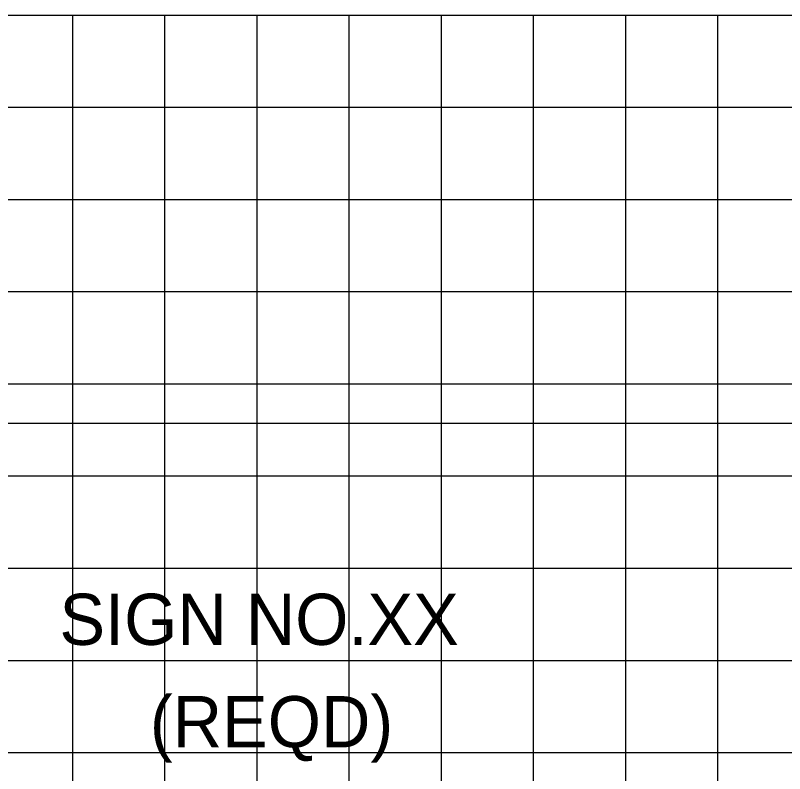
# Model space of a CAD drawing. Extents: x 1797809 to 2198143, y 249608 to 1237864.
# Drawn here: x 2196455.46 to 2196472.15, y 1237301.66 to 1237318.11 of the extents above; entities that cross this region are included whole.
import ezdxf

# ---------------------------------------------------------------- set-up
doc = ezdxf.new("R2010")
doc.units = 0
for name, color, linetype in [('3', 7, 'Continuous'), ('GSSHT', 7, 'Continuous'), ('Level 55', 7, 'Continuous')]:
    doc.layers.add(name, color=color, linetype=linetype)

msp = doc.modelspace()

# ---------------------------------------------------------------- linework, layer by layer
at = {"layer": '3'}
msp.add_line((2196510.957, 1237309.253), (2196440.096, 1237309.253), dxfattribs=at)
at = {"layer": 'GSSHT'}
for p, q in [((2196544.707, 1237318.106), (2196414.707, 1237318.106)), ((2196456.707, 1237258.106), (2196456.707, 1237318.106)), ((2196458.707, 1237258.106), (2196458.707, 1237318.106)), ((2196460.707, 1237258.106), (2196460.707, 1237318.106)), ((2196462.707, 1237258.106), (2196462.707, 1237318.106)), ((2196464.707, 1237258.106), (2196464.707, 1237318.106)), ((2196466.707, 1237258.106), (2196466.707, 1237318.106)), ((2196468.707, 1237258.106), (2196468.707, 1237318.106)), ((2196470.707, 1237258.106), (2196470.707, 1237318.106)), ((2196544.707, 1237316.106), (2196414.707, 1237316.106)), ((2196544.707, 1237314.106), (2196414.707, 1237314.106)), ((2196544.707, 1237312.106), (2196414.707, 1237312.106)), ((2196544.707, 1237310.106), (2196414.707, 1237310.106)), ((2196544.707, 1237308.106), (2196414.707, 1237308.106)), ((2196544.707, 1237306.106), (2196414.707, 1237306.106)), ((2196544.707, 1237304.106), (2196414.707, 1237304.106)), ((2196544.707, 1237302.106), (2196414.707, 1237302.106))]:
    msp.add_line(p, q, dxfattribs=at)

# ---------------------------------------------------------------- texts
at = {"layer": 'Level 55'}
for s, p in [('SIGN NO.XX', (2196456.418, 1237304.448)), ('(REQD)', (2196458.381, 1237302.227))]:
    msp.add_text(s, height=1.1105, dxfattribs=at).set_placement(p)

doc.saveas('drawing.dxf')
